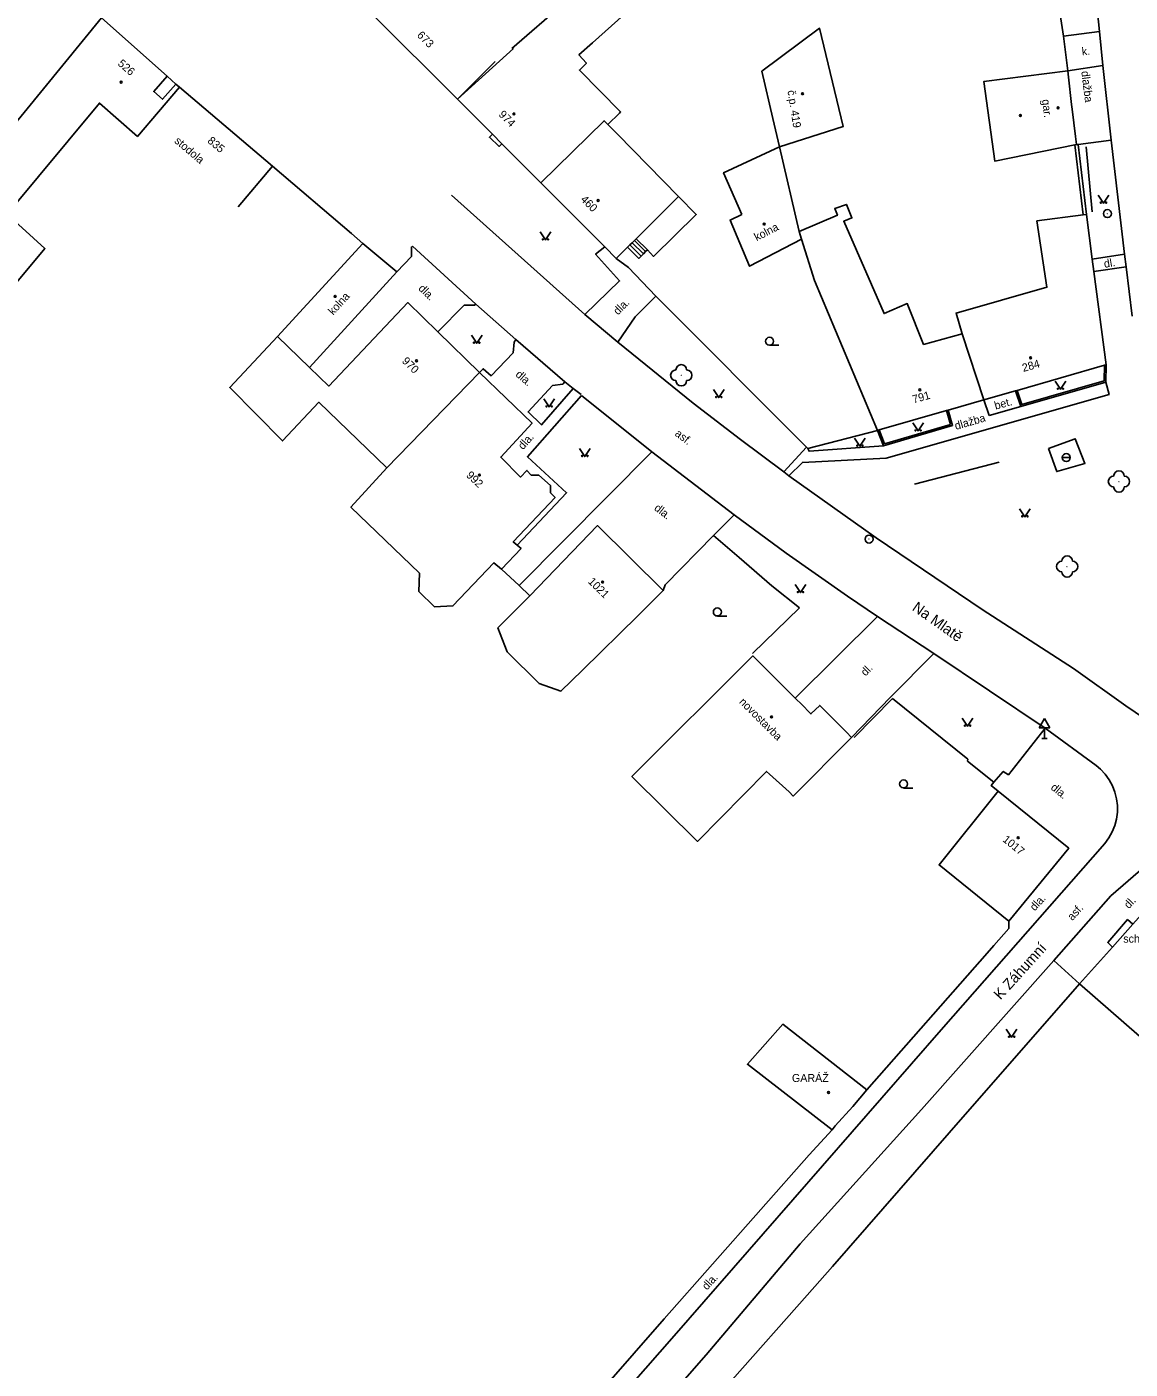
# Model space of a CAD drawing. Extents: x -577457 to -568404, y -1208466 to -1201387.
# Drawn here: x -573525.1 to -573421.7, y -1206628.4 to -1206502.5 of the extents above; entities that cross this region are included whole.
import ezdxf

# ---------------------------------------------------------------- set-up
doc = ezdxf.new("R2010")
doc.units = 0
for name, color, linetype in [('BUDOVY_MĚŘ', 7, 'Continuous'), ('BUDOVY_NEMĚŘ', 7, 'Continuous'), ('MAP_ZN_BP', 7, 'Continuous'), ('NÁZVY_ULIC_TOK_SMĚR', 7, 'Continuous'), ('POMOC_POPIS', 7, 'Continuous'), ('ROZHRANÍ_PLOCH', 7, 'Continuous'), ('ZELEŇ', 7, 'Continuous'), ('ZN_BUDOV', 7, 'Continuous'), ('ZN_DOPLŇKOVÉ', 7, 'Continuous'), ('ZN_KULTUR', 7, 'Continuous'), ('Č_POPIS_ORIENT', 7, 'Continuous')]:
    doc.layers.add(name, color=color, linetype=linetype)

msp = doc.modelspace()

# ---------------------------------------------------------------- linework, layer by layer
at = {"layer": 'BUDOVY_MĚŘ'}
for points in [[(-573518.08, -1206501.7), (-573511.93, -1206507.17)], [(-573492.73, -1206501.36), (-573484.73, -1206509.32)], [(-573481.19, -1206505.79), (-573484.73, -1206509.32)], [(-573511.11, -1206507.9), (-573512.38, -1206509.32), (-573513.18, -1206508.61), (-573511.93, -1206507.17)], [(-573511.93, -1206507.17), (-573511.11, -1206507.9)], [(-573427.46, -1206507.25), (-573427.53, -1206506.65)], [(-573511.11, -1206507.9), (-573510.77, -1206508.2)], [(-573510.77, -1206508.2), (-573502.05, -1206515.59)], [(-573484.73, -1206509.32), (-573481.45, -1206512.6)], [(-573427.11, -1206510.25), (-573427.17, -1206509.8)], [(-573481.45, -1206512.6), (-573480.57, -1206513.49)], [(-573480.57, -1206513.49), (-573476.92, -1206517.16)], [(-573426.72, -1206513.57), (-573426.81, -1206512.81)], [(-573426.87, -1206513.59), (-573426.72, -1206513.57)], [(-573502.05, -1206515.59), (-573505.28, -1206519.4)], [(-573476.92, -1206517.16), (-573470.92, -1206523.17)], [(-573467.98, -1206522.4), (-573464.02, -1206518.44)], [(-573452.48, -1206522.44), (-573457.35, -1206524.98), (-573459.18, -1206520.65), (-573458.07, -1206520.12)], [(-573426.08, -1206520.16), (-573430.44, -1206520.73)], [(-573425.78, -1206520.12), (-573426.08, -1206520.16)], [(-573425.23, -1206524.31), (-573425.78, -1206520.12)], [(-573452.48, -1206522.44), (-573452.71, -1206521.72)], [(-573493.58, -1206522.83), (-573490.41, -1206525.49)], [(-573470.92, -1206523.17), (-573469.84, -1206524.25), (-573469.73, -1206524.14)], [(-573469.73, -1206524.14), (-573468.78, -1206523.19)], [(-573468.78, -1206523.19), (-573468.56, -1206522.98)], [(-573468.56, -1206522.98), (-573468.35, -1206522.77)], [(-573468.35, -1206522.77), (-573468.14, -1206522.56)], [(-573468.14, -1206522.56), (-573467.98, -1206522.4)], [(-573451.25, -1206526.3), (-573452.48, -1206522.44)], [(-573490.41, -1206525.49), (-573498.58, -1206534.48)], [(-573423.93, -1206534.21), (-573425.08, -1206525.47)], [(-573451.25, -1206526.3), (-573445.36, -1206540.37)], [(-573498.58, -1206534.48), (-573496.79, -1206536.21), (-573489.36, -1206528.38), (-573486.56, -1206531.13)], [(-573486.56, -1206531.13), (-573482.67, -1206534.95)], [(-573432.28, -1206536.62), (-573424.09, -1206534.26)], [(-573424.09, -1206534.26), (-573423.93, -1206534.21)], [(-573482.67, -1206534.95), (-573477.73, -1206539.69), (-573480.67, -1206542.87), (-573478.82, -1206544.74), (-573478.22, -1206544.11), (-573477.81, -1206544.56), (-573477.11, -1206544.56), (-573476.02, -1206545.52), (-573475.99, -1206546.22), (-573475.57, -1206546.66), (-573479.5, -1206550.82), (-573479.13, -1206551.14)], [(-573435.39, -1206537.51), (-573432.43, -1206536.66)], [(-573432.43, -1206536.66), (-573432.28, -1206536.62)], [(-573445.2, -1206540.32), (-573438.88, -1206538.51)], [(-573438.88, -1206538.51), (-573438.73, -1206538.47)], [(-573438.73, -1206538.47), (-573435.39, -1206537.51)], [(-573445.36, -1206540.37), (-573445.2, -1206540.32)], [(-573465.46, -1206555.36), (-573471.59, -1206549.29), (-573477.95, -1206555.89)], [(-573479.13, -1206551.14), (-573478.76, -1206551.45), (-573480.61, -1206553.38)], [(-573455.47, -1206572.6), (-573455.75, -1206572.34), (-573462.22, -1206578.9), (-573468.37, -1206572.8), (-573457.04, -1206561.5), (-573453.07, -1206565.46), (-573452.42, -1206566.1)], [(-573451.7, -1206566.84), (-573451.6, -1206566.94), (-573450.77, -1206566.14), (-573450.3, -1206566.63)], [(-573448.26, -1206568.67), (-573447.79, -1206569.14), (-573453.26, -1206574.64), (-573453.65, -1206574.25)], [(-573434.04, -1206574.18), (-573427.44, -1206579.54), (-573433.06, -1206586.37)], [(-573411.92, -1206588.54), (-573418.16, -1206583), (-573421.43, -1206586.65), (-573423.34, -1206588.8), (-573426.43, -1206592.25)], [(-573446.35, -1206602.19), (-573447.68, -1206603.74)], [(-573449.33, -1206605.57), (-573449.61, -1206605.92)]]:
    msp.add_lwpolyline(points, dxfattribs=at)
at = {"layer": 'BUDOVY_NEMĚŘ'}
for points in [[(-573479.64, -1206504.57), (-573474.72, -1206500.31), (-573473.89, -1206499.57), (-573470.98, -1206497.91), (-573468.51, -1206500.84), (-573472.07, -1206504.04), (-573473.34, -1206505.17), (-573472.64, -1206505.95), (-573473.29, -1206506.59), (-573469.44, -1206510.51), (-573469.55, -1206510.62), (-573470.64, -1206511.7)], [(-573518.08, -1206501.7), (-573532.33, -1206519.11), (-573530.96, -1206520.33), (-573534.46, -1206524.16), (-573528.54, -1206529.78), (-573526.34, -1206526.85), (-573523.39, -1206523.32), (-573526.92, -1206520.1), (-573518.28, -1206509.68), (-573514.71, -1206512.81), (-573510.77, -1206508.2)], [(-573456.19, -1206506.69), (-573450.79, -1206502.66), (-573448.59, -1206511.89), (-573454.55, -1206513.79), (-573455.16, -1206511.13), (-573456.19, -1206506.69)], [(-573484.73, -1206509.32), (-573479.46, -1206504.56)], [(-573426.87, -1206513.59), (-573434.37, -1206515.12), (-573435.41, -1206507.66), (-573427.53, -1206506.65)], [(-573470.64, -1206511.7), (-573470.99, -1206511.34), (-573476.92, -1206517.16)], [(-573470.64, -1206511.7), (-573469.73, -1206512.61), (-573464.02, -1206518.44)], [(-573458.07, -1206520.12), (-573459.79, -1206516.22), (-573457.16, -1206515), (-573454.55, -1206513.79), (-573452.71, -1206521.72)], [(-573452.71, -1206521.72), (-573449.11, -1206520.2), (-573449.37, -1206519.57), (-573448.28, -1206519.18), (-573447.76, -1206520.44), (-573448.52, -1206520.76), (-573444.75, -1206529.42), (-573442.58, -1206528.47), (-573441.05, -1206532.31), (-573437.42, -1206531.3)], [(-573437.42, -1206531.3), (-573438, -1206529.37), (-573429.49, -1206526.95), (-573430.44, -1206520.73)], [(-573493.58, -1206522.83), (-573501.59, -1206531.57)], [(-573501.59, -1206531.57), (-573506.07, -1206536.34), (-573501.12, -1206541.35), (-573497.72, -1206537.72), (-573491.34, -1206543.87)], [(-573501.59, -1206531.57), (-573498.58, -1206534.48)], [(-573437.42, -1206531.3), (-573435.39, -1206537.51)], [(-573491.34, -1206543.87), (-573482.67, -1206534.95)], [(-573480.61, -1206553.38), (-573481.3, -1206552.77), (-573485.15, -1206556.82), (-573486.88, -1206556.9), (-573488.33, -1206555.47), (-573488.29, -1206553.76), (-573494.71, -1206547.55), (-573491.34, -1206543.87)], [(-573477.95, -1206555.89), (-573480.93, -1206558.89), (-573480.08, -1206561.14), (-573477.08, -1206564.08), (-573475.03, -1206564.82), (-573473.01, -1206562.83), (-573467.8, -1206557.72), (-573465.46, -1206555.36)], [(-573433.06, -1206586.37), (-573439.59, -1206581.1), (-573434.04, -1206574.18)], [(-573426.43, -1206592.25), (-573420.82, -1206597.14), (-573411.92, -1206588.54)], [(-573449.61, -1206605.92), (-573457.55, -1206599.78), (-573454.24, -1206596.03), (-573446.35, -1206602.19)]]:
    msp.add_lwpolyline(points, dxfattribs=at)
at = {"layer": 'MAP_ZN_BP'}
for centre, radius in [((-573423.81, -1206520.04), 0.375), ((-573423.81, -1206520.04), 0.0005), ((-573446.15, -1206550.56), 0.375), ((-573446.15, -1206550.56), 0.0005)]:
    msp.add_circle(centre, radius, dxfattribs=at)
at = {"layer": 'ROZHRANÍ_PLOCH'}
for points in [[(-573424.95, -1206499.03), (-573424.55, -1206502.96), (-573424.23, -1206506.15)], [(-573427.92, -1206503.42), (-573424.55, -1206502.96)], [(-573424.23, -1206506.15), (-573427.53, -1206506.65)], [(-573424.23, -1206506.15), (-573423.45, -1206513.17)], [(-573481.45, -1206512.6), (-573481.73, -1206512.88), (-573480.83, -1206513.75), (-573480.57, -1206513.49)], [(-573426.57, -1206513.55), (-573423.45, -1206513.17)], [(-573422.22, -1206523.85), (-573423.45, -1206513.17)], [(-573426.87, -1206513.59), (-573426.08, -1206520.16)], [(-573426.57, -1206513.55), (-573426.72, -1206513.57)], [(-573426.57, -1206513.55), (-573425.78, -1206520.12)], [(-573493.58, -1206522.83), (-573494.66, -1206521.91), (-573502.05, -1206515.59)], [(-573485.29, -1206518.3), (-573472.78, -1206529.5)], [(-573466.93, -1206523.45), (-573466.34, -1206524.05), (-573462.35, -1206520.12), (-573464.02, -1206518.44)], [(-573490.41, -1206525.49), (-573489.04, -1206524.07), (-573489.04, -1206523.18), (-573488.95, -1206523.08)], [(-573488.95, -1206523.08), (-573483, -1206528.54)], [(-573472.78, -1206529.5), (-573469.53, -1206526.36), (-573471.78, -1206523.86), (-573470.92, -1206523.17)], [(-573468.78, -1206523.19), (-573467.72, -1206524.24), (-573467.51, -1206524.03)], [(-573468.56, -1206522.98), (-573467.51, -1206524.03)], [(-573468.35, -1206522.77), (-573467.3, -1206523.82)], [(-573468.14, -1206522.56), (-573467.09, -1206523.61)], [(-573467.98, -1206522.4), (-573466.93, -1206523.45)], [(-573467.09, -1206523.61), (-573466.93, -1206523.45)], [(-573467.51, -1206524.03), (-573467.3, -1206523.82)], [(-573467.3, -1206523.82), (-573467.09, -1206523.61)], [(-573422.22, -1206523.85), (-573425.23, -1206524.31)], [(-573422.07, -1206525.04), (-573422.22, -1206523.85)], [(-573425.08, -1206525.47), (-573422.07, -1206525.04)], [(-573422.07, -1206525.04), (-573421.5, -1206529.67)], [(-573483, -1206528.54), (-573483.13, -1206528.63), (-573484.08, -1206528.64), (-573486.56, -1206531.13)], [(-573479.24, -1206531.85), (-573483, -1206528.54)], [(-573466.13, -1206527.79), (-573468.06, -1206529.73), (-573469.7, -1206532.1)], [(-573472.78, -1206529.5), (-573469.7, -1206532.1)], [(-573479.24, -1206531.85), (-573479.41, -1206532.1), (-573479.51, -1206533.08), (-573481.58, -1206535.25), (-573482.32, -1206534.59), (-573482.67, -1206534.95)], [(-573479.24, -1206531.85), (-573474.67, -1206535.8)], [(-573469.7, -1206532.1), (-573462.63, -1206537.81), (-573458.2, -1206541.21), (-573454.14, -1206544.26)], [(-573423.95, -1206535.83), (-573423.93, -1206534.21)], [(-573473.87, -1206536.44), (-573476.86, -1206539.86), (-573478.1, -1206538.64), (-573475.81, -1206536.16), (-573474.85, -1206536.02), (-573474.67, -1206535.8)], [(-573474.67, -1206535.8), (-573473.87, -1206536.44)], [(-573423.95, -1206535.83), (-573423.66, -1206536.99), (-573444.56, -1206542.98)], [(-573432.43, -1206536.66), (-573431.94, -1206538.13), (-573423.95, -1206535.83)], [(-573479.13, -1206551.14), (-573474.49, -1206546.21), (-573478.17, -1206542.83), (-573473.09, -1206537.1)], [(-573473.87, -1206536.44), (-573473.12, -1206536.99)], [(-573473.09, -1206537.1), (-573466.5, -1206542.36)], [(-573445.36, -1206540.37), (-573444.79, -1206541.8), (-573438.32, -1206539.92), (-573438.73, -1206538.47)], [(-573438.53, -1206539.81), (-573438.88, -1206538.51)], [(-573434.9, -1206538.97), (-573435.39, -1206537.51)], [(-573434.9, -1206538.97), (-573431.94, -1206538.13)], [(-573429.34, -1206542.05), (-573426.83, -1206541.15), (-573425.92, -1206543.46), (-573428.57, -1206544.22), (-573429.34, -1206542.05)], [(-573466.5, -1206542.36), (-573478.95, -1206554.92)], [(-573458.8, -1206548.28), (-573466.5, -1206542.36)], [(-573454.14, -1206544.26), (-573452, -1206541.95)], [(-573444.79, -1206541.8), (-573451.78, -1206542.32), (-573451.89, -1206542.06)], [(-573453.66, -1206544.62), (-573452.39, -1206543.37), (-573444.56, -1206542.98)], [(-573454.14, -1206544.26), (-573453.66, -1206544.62)], [(-573453.66, -1206544.62), (-573445.49, -1206550.44), (-573435.56, -1206557.16), (-573426.99, -1206562.7), (-573422.08, -1206566.18), (-573419.55, -1206567.9)], [(-573458.8, -1206548.28), (-573460.73, -1206550.21)], [(-573445.37, -1206557.8), (-573448.18, -1206555.92), (-573453.93, -1206551.86), (-573458.8, -1206548.28)], [(-573445.37, -1206557.8), (-573453.07, -1206565.46)], [(-573440.08, -1206561.29), (-573445.37, -1206557.8)], [(-573440.08, -1206561.29), (-573444.15, -1206565.39), (-573447.79, -1206569.14)], [(-573429.65, -1206568.27), (-573440.08, -1206561.29)], [(-573429.65, -1206568.27), (-573433.09, -1206572.65), (-573433.58, -1206572.33), (-573434.45, -1206573.33)], [(-573424.86, -1206571.78), (-573429.65, -1206568.27)], [(-573424.05, -1206579.09), (-573423.67, -1206578.57), (-573423.36, -1206578.01), (-573423.13, -1206577.42), (-573422.97, -1206576.8), (-573422.88, -1206576.17), (-573422.88, -1206575.53), (-573422.96, -1206574.9), (-573423.11, -1206574.28), (-573423.34, -1206573.68), (-573423.65, -1206573.12), (-573424.02, -1206572.6), (-573424.45, -1206572.13), (-573424.86, -1206571.78)], [(-573439.39, -1206596.55), (-573424.05, -1206579.09)], [(-573420.24, -1206581.19), (-573423.48, -1206583.99), (-573428.84, -1206590.07)], [(-573428.84, -1206590.07), (-573441.25, -1206604.02)], [(-573428.84, -1206590.07), (-573426.43, -1206592.25)], [(-573523.29, -1206691.74), (-573521.77, -1206690.82), (-573500.97, -1206666.9), (-573489.72, -1206654.1), (-573464.43, -1206625.25), (-573439.39, -1206596.55)], [(-573441.25, -1206604.02), (-573452.61, -1206616.62), (-573461.41, -1206627.03)], [(-573461.41, -1206627.03), (-573478.75, -1206646.83), (-573487.24, -1206656.59), (-573501.36, -1206672.49)]]:
    msp.add_lwpolyline(points, dxfattribs=at)
at = {"layer": 'ZELEŇ'}
for centre in [(-573463.75, -1206535.2), (-573422.73, -1206545.16), (-573427.59, -1206553.13)]:
    msp.add_circle(centre, 0.0005, dxfattribs=at)
for centre, start, end in [((-573464.25, -1206535.2), 90, 270), ((-573463.75, -1206534.7), 0, 180), ((-573463.25, -1206535.2), 270, 90), ((-573463.75, -1206535.7), 180, 360), ((-573423.23, -1206545.16), 90, 270), ((-573422.73, -1206544.66), 0, 180), ((-573422.23, -1206545.16), 270, 90), ((-573422.73, -1206545.66), 180, 360), ((-573427.59, -1206552.63), 0, 180), ((-573428.09, -1206553.13), 90, 270), ((-573427.59, -1206553.63), 180, 360), ((-573427.09, -1206553.13), 270, 90)]:
    msp.add_arc(centre, 0.5, start, end, dxfattribs=at)
at = {"layer": 'ZN_BUDOV'}
for centre in [(-573516.24, -1206507.73), (-573452.38, -1206508.8), (-573479.43, -1206510.7), (-573431.97, -1206510.85), (-573428.44, -1206510.12), (-573471.54, -1206518.81), (-573455.98, -1206521.02), (-573496.19, -1206527.8), (-573431.01, -1206533.56), (-573488.56, -1206533.84), (-573441.4, -1206536.56), (-573482.67, -1206544.55), (-573471.12, -1206554.58), (-573455.29, -1206567.23), (-573432.17, -1206578.55), (-573449.95, -1206602.43)]:
    msp.add_circle(centre, 0.0875, dxfattribs=at)
at = {"layer": 'ZN_DOPLŇKOVÉ'}
for p, q in [((-573428.05, -1206542.91), (-573427.3, -1206542.91)), ((-573429.72, -1206567.38), (-573430.22, -1206568.25)), ((-573429.72, -1206567.38), (-573429.22, -1206568.25)), ((-573430.22, -1206568.25), (-573429.22, -1206568.25)), ((-573429.72, -1206569.25), (-573429.72, -1206568.25)), ((-573429.97, -1206569.25), (-573429.47, -1206569.25))]:
    msp.add_line(p, q, dxfattribs=at)
for points in [[(-573428.31, -1206500.97), (-573427.92, -1206503.42), (-573427.53, -1206506.65)], [(-573427.46, -1206507.25), (-573427.17, -1206509.8)], [(-573427.11, -1206510.25), (-573426.81, -1206512.81)], [(-573425.8, -1206513.78), (-573425.25, -1206519.87)], [(-573469.84, -1206524.25), (-573468.71, -1206525.1)], [(-573425.23, -1206524.31), (-573425.08, -1206525.47)], [(-573468.71, -1206525.1), (-573466.13, -1206527.79)], [(-573466.13, -1206527.79), (-573452, -1206541.95)], [(-573432.28, -1206536.62), (-573431.83, -1206537.94), (-573424.11, -1206535.71), (-573424.09, -1206534.26)], [(-573445.2, -1206540.32), (-573444.7, -1206541.61), (-573438.53, -1206539.81)], [(-573451.89, -1206542.06), (-573445.36, -1206540.37)], [(-573452, -1206541.95), (-573451.89, -1206542.06)], [(-573441.88, -1206545.42), (-573433.97, -1206543.34)], [(-573460.73, -1206550.21), (-573465.25, -1206554.85), (-573465.46, -1206555.36)], [(-573458.32, -1206552.28), (-573460.73, -1206550.21)], [(-573458.32, -1206552.28), (-573455.26, -1206554.93)], [(-573480.61, -1206553.38), (-573478.95, -1206554.92)], [(-573478.95, -1206554.92), (-573477.95, -1206555.89)], [(-573452.67, -1206557.01), (-573455.26, -1206554.93)], [(-573457.06, -1206561.29), (-573452.67, -1206557.01)], [(-573452.42, -1206566.1), (-573451.7, -1206566.84)], [(-573443.97, -1206565.51), (-573447.56, -1206569.16)], [(-573436.92, -1206571.38), (-573436.9, -1206571.2), (-573443.97, -1206565.51)], [(-573450.3, -1206566.63), (-573448.26, -1206568.67)], [(-573434.45, -1206573.33), (-573436.92, -1206571.38)], [(-573455.47, -1206572.6), (-573453.65, -1206574.25)], [(-573434.45, -1206573.33), (-573434.7, -1206573.66), (-573434.04, -1206574.18)], [(-573434.46, -1206588.65), (-573433.04, -1206587.05), (-573433.06, -1206586.37)], [(-573421.43, -1206586.65), (-573421.93, -1206586.22), (-573423.79, -1206588.36), (-573423.34, -1206588.8)], [(-573435.09, -1206589.38), (-573434.46, -1206588.65)], [(-573446.35, -1206602.19), (-573435.09, -1206589.38)], [(-573426.43, -1206592.25), (-573438.64, -1206606.22), (-573449.59, -1206618.74)], [(-573449.33, -1206605.57), (-573447.68, -1206603.74)], [(-573482.44, -1206643.22), (-573465.35, -1206623.65), (-573451.77, -1206608.28), (-573449.61, -1206605.92)], [(-573451.96, -1206621.42), (-573449.59, -1206618.74)], [(-573451.96, -1206621.42), (-573458.97, -1206629.36)]]:
    msp.add_lwpolyline(points, dxfattribs=at)
msp.add_circle((-573427.67, -1206542.91), 0.375, dxfattribs=at)
at = {"layer": 'ZN_KULTUR'}
for p, q in [((-573455.48, -1206532.39), (-573454.6, -1206532.39)), ((-573460.37, -1206557.77), (-573459.49, -1206557.77)), ((-573442.92, -1206573.89), (-573442.05, -1206573.89))]:
    msp.add_line(p, q, dxfattribs=at)
for points in [[(-573424.68, -1206518.32), (-573424.18, -1206519.07), (-573423.68, -1206518.32)], [(-573476.98, -1206521.76), (-573476.48, -1206522.51), (-573475.98, -1206521.76)], [(-573483.42, -1206531.44), (-573482.92, -1206532.19), (-573482.42, -1206531.44)], [(-573428.72, -1206535.76), (-573428.22, -1206536.51), (-573427.72, -1206535.76)], [(-573476.63, -1206537.42), (-573476.13, -1206538.17), (-573475.63, -1206537.42)], [(-573460.74, -1206536.54), (-573460.24, -1206537.29), (-573459.74, -1206536.54)], [(-573442.06, -1206539.67), (-573441.56, -1206540.42), (-573441.06, -1206539.67)], [(-573447.51, -1206541.1), (-573447.01, -1206541.85), (-573446.51, -1206541.1)], [(-573473.29, -1206542.07), (-573472.79, -1206542.82), (-573472.29, -1206542.07)], [(-573432.05, -1206547.72), (-573431.55, -1206548.47), (-573431.05, -1206547.72)], [(-573453.08, -1206554.82), (-573452.58, -1206555.57), (-573452.08, -1206554.82)], [(-573437.42, -1206567.35), (-573436.92, -1206568.1), (-573436.42, -1206567.35)], [(-573433.29, -1206596.51), (-573432.79, -1206597.26), (-573432.29, -1206596.51)]]:
    msp.add_lwpolyline(points, dxfattribs=at)
for centre, radius in [((-573424.43, -1206519.02), 0.05), ((-573423.93, -1206519.02), 0.05), ((-573476.73, -1206522.46), 0.05), ((-573476.23, -1206522.46), 0.05), ((-573483.17, -1206532.14), 0.05), ((-573482.67, -1206532.14), 0.05), ((-573455.48, -1206532.01), 0.375), ((-573460.49, -1206537.24), 0.05), ((-573459.99, -1206537.24), 0.05), ((-573428.47, -1206536.46), 0.05), ((-573427.97, -1206536.46), 0.05), ((-573476.38, -1206538.12), 0.05), ((-573475.88, -1206538.12), 0.05), ((-573441.81, -1206540.37), 0.05), ((-573441.31, -1206540.37), 0.05), ((-573447.26, -1206541.8), 0.05), ((-573446.76, -1206541.8), 0.05), ((-573473.04, -1206542.77), 0.05), ((-573472.54, -1206542.77), 0.05), ((-573431.8, -1206548.42), 0.05), ((-573431.3, -1206548.42), 0.05), ((-573452.83, -1206555.52), 0.05), ((-573452.33, -1206555.52), 0.05), ((-573460.37, -1206557.39), 0.375), ((-573437.17, -1206568.05), 0.05), ((-573436.67, -1206568.05), 0.05), ((-573442.92, -1206573.51), 0.375), ((-573433.04, -1206597.21), 0.05), ((-573432.54, -1206597.21), 0.05)]:
    msp.add_circle(centre, radius, dxfattribs=at)

# ---------------------------------------------------------------- texts
at = {"layer": 'NÁZVY_ULIC_TOK_SMĚR'}
for s, rotation, p in [('Na Mlatě', 324.77, (-573442.19, -1206557.17)), ('K Záhumní', 47.9, (-573433.83, -1206593.81))]:
    msp.add_text(s, height=1, rotation=rotation, dxfattribs=at).set_placement(p)
at = {"layer": 'POMOC_POPIS'}
for s, rotation, p in [('k.', 5.9645, (-573426.18, -1206505.22)), (' dlažba', 277.02, (-573426.3, -1206506.44)), ('gar.', 276.66, (-573429.94, -1206509.37)), ('stodola', 319.73, (-573511.31, -1206513.33)), ('kolna', 27.54, (-573456.68, -1206522.64)), ('dl.', 9.9127, (-573424.08, -1206525.13)), ('dla.', 315.52, (-573488.44, -1206527.12)), ('kolna', 47.74, (-573496.37, -1206529.61)), ('dla.', 45.15, (-573469.68, -1206529.6)), ('dla.', 319.16, (-573479.34, -1206535.21)), ('bet.', 15.6621, (-573434.29, -1206538.43)), (' dlažba', 16.13, (-573438.28, -1206540.4)), ('dla.', 48.44, (-573478.58, -1206542.23)), ('asf.', 322.45, (-573464.41, -1206540.79)), ('dla.', 322.45, (-573466.35, -1206547.77)), ('dl.', 45.992, (-573446.48, -1206563.45)), ('novostavba', 315.12, (-573458.38, -1206565.88)), ('dla.', 320.92, (-573429.19, -1206573.95)), ('dla.', 47.781, (-573430.62, -1206585.47)), ('asf.', 47.9, (-573427.1, -1206586.37)), ('dl.', 46.6733, (-573421.81, -1206585.26)), ('dla.', 47.7639, (-573461.34, -1206621.01))]:
    msp.add_text(s, height=0.75, rotation=rotation, dxfattribs=at).set_placement(p)
for s, p in [('sch.', (-573422.33, -1206588.39)), ('GARÁŽ', (-573453.38, -1206601.45))]:
    msp.add_text(s, height=0.75, dxfattribs=at).set_placement(p)
at = {"layer": 'Č_POPIS_ORIENT'}
for s, rotation, p in [('673', 315.13, (-573488.57, -1206503.38)), ('526', 319.01, (-573516.62, -1206506.07)), ('č.p. 419', 278.98, (-573453.8, -1206508.53)), ('974', 314.95, (-573480.92, -1206510.81)), ('835', 319.73, (-573508.21, -1206513.32)), ('460', 314.95, (-573473.24, -1206518.77)), ('970', 315.52, (-573489.98, -1206533.93)), ('284', 16.06, (-573431.69, -1206534.89)), ('791', 15.95, (-573441.97, -1206537.84)), ('992', 316.18, (-573483.96, -1206544.64)), ('1021', 315.28, (-573472.54, -1206554.6)), ('1017', 320.92, (-573433.7, -1206578.83))]:
    msp.add_text(s, height=0.75, rotation=rotation, dxfattribs=at).set_placement(p)

doc.saveas('drawing.dxf')
